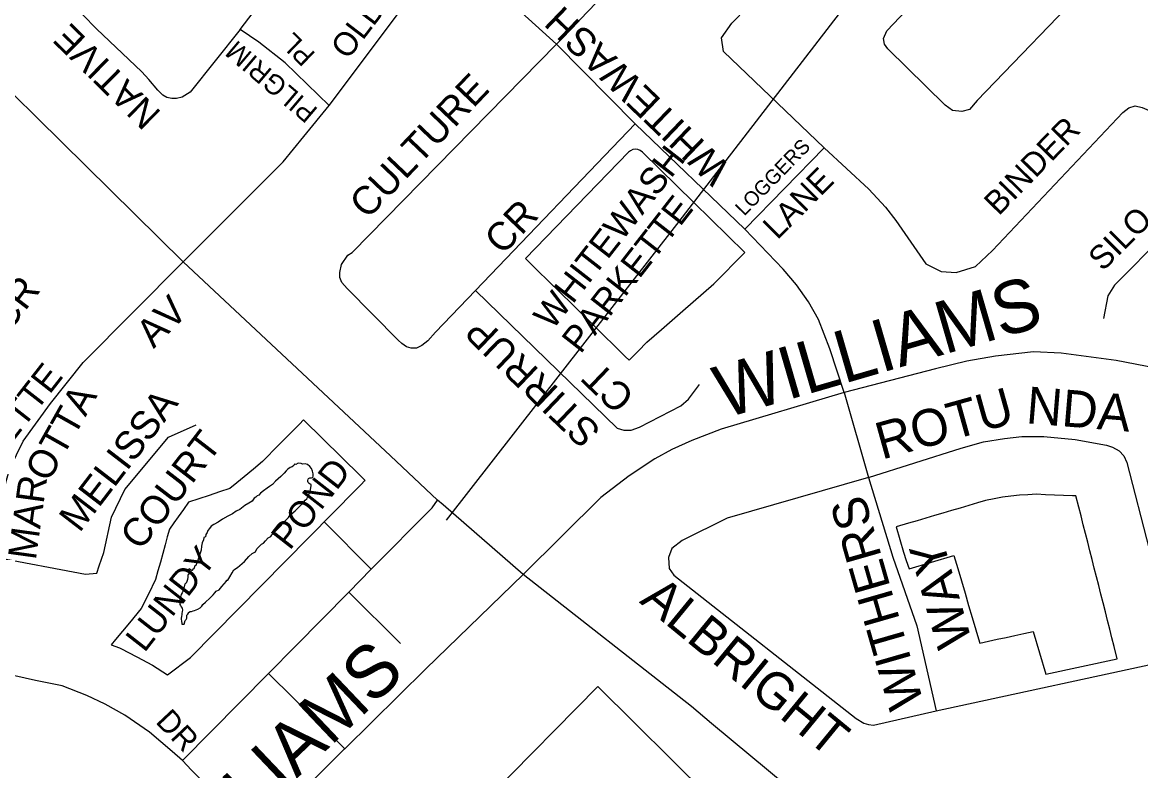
# Model space of a CAD drawing. Extents: x 586326 to 623965, y 4819854 to 4857850.
# Drawn here: x 596152 to 597005, y 4837091 to 4837662 of the extents above; entities that cross this region are included whole.
import ezdxf

# ---------------------------------------------------------------- set-up
doc = ezdxf.new("R2010")
doc.units = 0
for name, color, linetype in [('Hydro ROW', 7, 'Continuous'), ('Lots_Concessions', 7, 'Continuous'), ('Major Rds and Hwys', 7, 'Continuous'), ('Major Rds Lbls', 7, 'Continuous'), ('Minor Rd Lbls', 7, 'Continuous'), ('Minor Rds', 7, 'Continuous'), ('Park Lbls', 7, 'Continuous'), ('Park Outlines', 7, 'Continuous'), ('Private Rds', 7, 'Continuous'), ('Proposed Secondary Rds', 7, 'Continuous'), ('Secondary Rds Lbls', 7, 'Continuous'), ('SWM Ponds', 7, 'Continuous')]:
    doc.layers.add(name, color=color, linetype=linetype)

msp = doc.modelspace()

# ---------------------------------------------------------------- linework, layer by layer
at = {"layer": 'Hydro ROW'}
for q in [(596451.94, 4837014.18), (596736.3, 4837011.9)]:
    msp.add_line((596591.02, 4837155.19), q, dxfattribs=at)
at = {"layer": 'Lots_Concessions'}
for p, q in [((596651.4, 4837507.79), (596901.21, 4837831.85)), ((596475.64, 4837282.16), (596651.4, 4837507.79))]:
    msp.add_line(p, q, dxfattribs=at)
at = {"layer": 'Major Rds and Hwys'}
for points in [[(596274.58, 4837479.18), (596033.46, 4837716.92)], [(596468.85, 4837297.48), (596432.75, 4837331.25), (596274.58, 4837479.18)], [(597183.5, 4837371.15), (597169.43, 4837371.06), (597132.17, 4837375.44), (597086.87, 4837384.21), (597074.19, 4837386.75), (597039.38, 4837393.71), (596986.78, 4837403.94), (596944.93, 4837409.58), (596923.71, 4837410.6), (596894.65, 4837407.36), (596872.8, 4837403.53), (596848.88, 4837397.49), (596779.24, 4837379.47)], [(596779.24, 4837379.47), (596685.32, 4837351.61), (596662.87, 4837342.97), (596647.55, 4837336.03), (596634.71, 4837328.9), (596615.06, 4837316.03), (596593.32, 4837299.55), (596534.17, 4837240.83)], [(596534.17, 4837240.83), (596473.04, 4837293.85), (596468.85, 4837297.48)], [(596397.99, 4837107.88), (596459.92, 4837168.78), (596534.17, 4837240.83)], [(596797.14, 4837018.1), (596736.41, 4837078.41), (596677.96, 4837127.11), (596662.5, 4837139.99), (596534.17, 4837240.83)], [(596331.19, 4837041.21), (596397.85, 4837107.73), (596397.99, 4837107.88)]]:
    msp.add_lwpolyline(points, dxfattribs=at)
at = {"layer": 'Minor Rds'}
for points in [[(596763.94, 4837566.14), (596686.94, 4837639.74), (596685.41, 4837650.2), (596693.45, 4837661.14), (596854, 4837825.54), (596863.57, 4837846.28)], [(596318.11, 4837656.51), (596279.88, 4837608.58), (596273.74, 4837604.81), (596269.46, 4837603.69), (596265.93, 4837603.88), (596262.21, 4837604.47), (596259.02, 4837606.34), (596255.25, 4837610.19), (596248.3, 4837618.24), (596242.94, 4837624.2), (596208.51, 4837656.98), (596197.96, 4837667.64), (596196.15, 4837671.03), (596195.55, 4837674.47), (596196.32, 4837677.99), (596197.59, 4837681.94), (596199.78, 4837685.17), (596309.2, 4837824.95), (596313.22, 4837829.64), (596317.83, 4837832.8), (596322.9, 4837834.17)], [(597268.8, 4837561.75), (597235.32, 4837589.41), (597222.01, 4837598.48), (597057.65, 4837668.42), (596984.02, 4837699.78), (596977.77, 4837700.05), (596969.63, 4837694.62), (596880.61, 4837602.29), (596874.94, 4837595.44), (596869, 4837593.88), (596861.91, 4837594.69), (596856.18, 4837598.81), (596812.39, 4837641.66), (596810.03, 4837645.3), (596809.15, 4837649.62), (596811.71, 4837655.49), (596933.44, 4837783.49), (596945.11, 4837812.7)], [(596318.11, 4837656.51), (596399.83, 4837763.39)], [(596385.91, 4837598.48), (596437.46, 4837666.77), (596464.19, 4837702.8), (596470.03, 4837715.45)], [(596559.53, 4837645.21), (596497.99, 4837701.3), (596470.03, 4837715.45)], [(596620.14, 4837708.67), (596559.53, 4837645.21)], [(596385.91, 4837598.48), (596352.47, 4837631.01), (596332.36, 4837646.72), (596318.11, 4837656.51)], [(596497.81, 4837457.47), (596467.1, 4837425.52), (596461.39, 4837418.94), (596456.86, 4837415.46), (596452.59, 4837413.42), (596448.58, 4837413.45), (596445.11, 4837414.45), (596441.4, 4837416.94), (596438.68, 4837419.47), (596399.74, 4837458.85), (596395.69, 4837463.38), (596394.24, 4837467.27), (596394.15, 4837471.13), (596395.51, 4837477.29), (596400.25, 4837484.24), (596403.51, 4837486.36), (596559.53, 4837645.21)], [(596619.6, 4837584.53), (596559.53, 4837645.21)], [(596274.58, 4837479.18), (596350.79, 4837555.43), (596366.65, 4837574.69), (596385.91, 4837598.48)], [(596763.94, 4837566.14), (596798.07, 4837534.65), (596810.7, 4837520.84), (596818.65, 4837510.72), (596841.5, 4837477.72), (596853.17, 4837471.75), (596864.76, 4837471.15), (596879.38, 4837475.54), (596892.53, 4837487.96), (596991.89, 4837593.17), (596996.43, 4837596.59), (597001.39, 4837598.28), (597006.54, 4837596.89), (597084.73, 4837563.5)], [(596497.81, 4837457.47), (596619.6, 4837584.53)], [(596703.29, 4837504.03), (596619.6, 4837584.53)], [(596763.94, 4837566.14), (596703.29, 4837504.03)], [(596779.24, 4837379.47), (596768.11, 4837412.89), (596759.55, 4837435.35), (596751.94, 4837448.79), (596742.84, 4837461.72), (596732.72, 4837473.71), (596703.29, 4837504.03)], [(597023.38, 4837499.44), (596985.56, 4837461.47), (596980.54, 4837453.18), (596977.23, 4837435.91)], [(596129.76, 4837254.16), (596133.41, 4837279.73), (596136.33, 4837300.92), (596142.2, 4837321.5), (596152.3, 4837342.55), (596173.33, 4837371.1), (596198.35, 4837402.31), (596274.58, 4837479.18)], [(596497.81, 4837457.47), (596605.86, 4837352.25), (596610.93, 4837350.81), (596616.57, 4837350.85), (596622.93, 4837353.04), (596654.36, 4837369.5), (596660.25, 4837374.57), (596668.68, 4837385.6)], [(596779.24, 4837379.47), (596797.71, 4837314.78)], [(596129.76, 4837254.16), (596199.9, 4837241.01), (596208.66, 4837241.74), (596210.56, 4837247.39), (596214.04, 4837257.52), (596219.86, 4837284.46), (596229.96, 4837305.52), (596263.46, 4837345.49), (596284.45, 4837354.95)], [(596797.71, 4837314.78), (596868.53, 4837337.19), (596885.57, 4837341.88), (596901.56, 4837344.57), (596914.81, 4837346.05), (596931.72, 4837345.96), (596955.4, 4837343.67), (596979.48, 4837339.26), (596984.12, 4837337.95), (596989.09, 4837335.09), (596992.75, 4837331.21), (596994.96, 4837326.14), (597012.09, 4837260.17)], [(596797.71, 4837314.78), (596689.9, 4837283.75), (596655.46, 4837266.62), (596647.51, 4837260.64), (596645.16, 4837253.66), (596645.57, 4837245.2), (596649.08, 4837240.31), (596788.28, 4837130.92), (596794.08, 4837127.29), (596797.64, 4837126.33), (596801.54, 4837125.79), (596849.41, 4837136.76)], [(596797.71, 4837314.78), (596816.39, 4837254), (596834.57, 4837201.5), (596849.41, 4837136.76)], [(596849.41, 4837136.76), (597032.75, 4837176.36)]]:
    msp.add_lwpolyline(points, dxfattribs=at)
at = {"layer": 'Park Outlines'}
for points in [[(596614.97, 4837404.14), (596621.79, 4837411.09), (596628.62, 4837418.05), (596639.78, 4837427.72), (596655.98, 4837441.77), (596679.77, 4837462.39), (596703.23, 4837486.29), (596664.31, 4837524.48), (596625.12, 4837562.93), (596623.54, 4837564.11), (596621.72, 4837564.84), (596619.77, 4837565.08), (596617.82, 4837564.79), (596616.02, 4837564.01), (596614.48, 4837562.79), (596535.98, 4837481.66), (596542.89, 4837474.87), (596547.17, 4837470.67), (596551.46, 4837466.47), (596555.74, 4837462.27), (596560.02, 4837458.07), (596564.3, 4837453.87), (596569.65, 4837448.62), (596575.36, 4837443.01), (596579.64, 4837438.81), (596583.92, 4837434.61), (596588.2, 4837430.41), (596589.89, 4837428.75), (596592.48, 4837426.21), (596596.76, 4837422.01), (596602.47, 4837416.41), (596607.82, 4837411.15), (596612.1, 4837406.95)], [(596366.44, 4837358.73), (596363.29, 4837355.52), (596347.63, 4837339.55), (596335.25, 4837326.94), (596328.26, 4837321.16), (596321.1, 4837315.24), (596315.66, 4837310.74), (596310.26, 4837306.28), (596302.38, 4837303.69), (596294.48, 4837301.1), (596286.58, 4837298.51), (596278.69, 4837295.92), (596274.72, 4837290.34), (596270.76, 4837284.75), (596267.44, 4837280.08), (596264.13, 4837275.41), (596262.46, 4837269.35), (596260.79, 4837263.3), (596258.96, 4837256.7), (596257.14, 4837250.1), (596255.32, 4837243.5), (596253.5, 4837236.89), (596248.05, 4837225.84), (596242.59, 4837214.77), (596233.51, 4837203.88), (596222.96, 4837191.2), (596219.56, 4837187.12), (596226.04, 4837184.68), (596227.04, 4837184.17), (596239.11, 4837177.93), (596251.18, 4837171.7), (596262.54, 4837164.24), (596280.29, 4837177.34), (596406.97, 4837305.93), (596410.13, 4837309.13), (596413.28, 4837312.34), (596413.5, 4837312.55), (596410.28, 4837315.7)], [(596956.11, 4837300.68), (596953.4, 4837300.79), (596946.55, 4837301.06), (596939.71, 4837301.33), (596932.86, 4837301.61), (596926.02, 4837301.88), (596919.49, 4837301.62), (596912.95, 4837301.35), (596906.47, 4837300.55), (596899.98, 4837299.75), (596893.58, 4837298.4), (596887.18, 4837297.06), (596880.87, 4837295.27), (596874.29, 4837293.39), (596867.72, 4837291.45), (596861.15, 4837289.52), (596854.58, 4837287.58), (596848.01, 4837285.65), (596841.44, 4837283.72), (596834.87, 4837281.78), (596828.31, 4837279.85), (596818.86, 4837277.06), (596824.54, 4837257.79), (596826.53, 4837251.42), (596828.73, 4837245.11), (596862.99, 4837255.21), (596865.92, 4837245.28), (596868.67, 4837235.92), (596871.42, 4837226.56), (596874.18, 4837217.21), (596876.93, 4837207.86), (596879.68, 4837198.51), (596882.44, 4837189.15), (596882.64, 4837188.45), (596889.36, 4837189.89), (596896.07, 4837191.33), (596902.79, 4837192.77), (596909.5, 4837194.21), (596916.22, 4837195.65), (596923.52, 4837197.22), (596933.06, 4837164.81), (596987.66, 4837176.52), (596985.3, 4837185.81), (596983.62, 4837192.45), (596981.93, 4837199.09), (596980.24, 4837205.72), (596978.56, 4837212.36), (596976.87, 4837219), (596975.18, 4837225.63), (596973.5, 4837232.27), (596971.81, 4837238.91), (596970.12, 4837245.54), (596968.44, 4837252.18), (596966.75, 4837258.82), (596965.06, 4837265.46), (596963.38, 4837272.09), (596961.69, 4837278.73), (596960, 4837285.37), (596958.32, 4837292)]]:
    msp.add_lwpolyline(points, close=True, dxfattribs=at)
at = {"layer": 'Private Rds'}
for points in [[(596418.21, 4837244.74), (596464.67, 4837291.61), (596468.85, 4837297.48)], [(596382.14, 4837280.97), (596418.21, 4837244.74)], [(596401.05, 4837227.29), (596418.21, 4837244.74)], [(596339.67, 4837165.24), (596360.21, 4837186), (596401.05, 4837227.29)], [(596440.59, 4837188), (596401.05, 4837227.29)], [(596273.96, 4837098.83), (596339.67, 4837165.24)], [(596339.67, 4837165.24), (596397.99, 4837107.88)]]:
    msp.add_lwpolyline(points, dxfattribs=at)
at = {"layer": 'Proposed Secondary Rds'}
for points in [[(596273.96, 4837098.83), (596266.15, 4837105.77), (596248.77, 4837120.53), (596230.07, 4837133.48), (596215.02, 4837141.83), (596201.12, 4837148.4), (596182.22, 4837155.88), (596161.9, 4837159.93), (596117.56, 4837169.7)], [(596331.19, 4837041.21), (596280.91, 4837091.39), (596273.96, 4837098.83)]]:
    msp.add_lwpolyline(points, dxfattribs=at)
at = {"layer": 'SWM Ponds'}
msp.add_lwpolyline([(596312.34, 4837287.01), (596308.65, 4837285.3), (596304.63, 4837283.01), (596301.35, 4837280.63), (596297.86, 4837278.88), (596296.01, 4837277.72), (596294.58, 4837275.89), (596293.51, 4837274.37), (596292.78, 4837272.83), (596291.98, 4837271.21), (596291.6, 4837269.5), (596290.47, 4837268.97), (596290.16, 4837267.21), (596289.13, 4837264.83), (596288.56, 4837262.45), (596288.36, 4837259.18), (596287.56, 4837257.1), (596286.85, 4837254.83), (596285.68, 4837251.67), (596285.46, 4837250.78), (596284.99, 4837250.26), (596284.84, 4837249.09), (596284.2, 4837247.72), (596283.41, 4837247.26), (596283.16, 4837246.57), (596283.08, 4837245.86), (596282.62, 4837245.04), (596282.06, 4837244.78), (596281.66, 4837243.97), (596281.45, 4837243.54), (596280.65, 4837244.11), (596279.13, 4837245.18), (596278.98, 4837244.83), (596278.71, 4837244.56), (596278.19, 4837244.27), (596277.62, 4837244), (596278.08, 4837243.23), (596278.63, 4837242.12), (596278.96, 4837241.57), (596279.02, 4837241.08), (596278.91, 4837240.75), (596278.69, 4837240.66), (596278.21, 4837240.6), (596278.05, 4837240.28), (596278.18, 4837239.77), (596278.2, 4837238.74), (596277.85, 4837237.01), (596277.31, 4837235.49), (596276.78, 4837234.14), (596276.19, 4837233.53), (596275.54, 4837232.63), (596275.26, 4837231.43), (596274.89, 4837229.6), (596274.62, 4837228.58), (596274.19, 4837227.73), (596273.83, 4837226.66), (596273.14, 4837225.55), (596272.75, 4837224.38), (596272.34, 4837223.17), (596272.09, 4837222.24), (596271.91, 4837220.5), (596271.93, 4837218.95), (596272.04, 4837217.8), (596272.53, 4837217.07), (596273.1, 4837216.15), (596273.8, 4837215.01), (596274.04, 4837213.58), (596273.92, 4837212.55), (596273.51, 4837210.94), (596273.65, 4837210.09), (596273.4, 4837208.99), (596272.98, 4837207.17), (596273.15, 4837206.33), (596273.34, 4837205.44), (596273.21, 4837204.75), (596273.48, 4837204.18), (596273.57, 4837202.87), (596275.23, 4837202.88), (596275.98, 4837205.65), (596276.52, 4837206.11), (596276.94, 4837206.43), (596277.29, 4837207.4), (596277.28, 4837208.22), (596277.43, 4837209.7), (596278.19, 4837210.52), (596278.68, 4837211.14), (596278.56, 4837211.82), (596279.9, 4837212.48), (596280.87, 4837212.47), (596282.1, 4837212.92), (596283.23, 4837213.39), (596284.6, 4837213.85), (596285.86, 4837214.41), (596287.56, 4837215.37), (596288.77, 4837216.55), (596289.54, 4837217.77), (596291.64, 4837219.55), (596295.03, 4837222.68), (596297.57, 4837225.17), (596298.62, 4837226.83), (596299.67, 4837228.01), (596301.98, 4837229.16), (596304.05, 4837231.66), (596307.6, 4837235.6), (596307.64, 4837236.4), (596308.68, 4837236.53), (596310.1, 4837238.95), (596311.85, 4837241.95), (596313.29, 4837244.24), (596315.93, 4837245.96), (596321.31, 4837250.59), (596324.75, 4837254.38), (596327.35, 4837256.74), (596329.86, 4837258.06), (596330.7, 4837260.34), (596334.43, 4837263.91), (596335.99, 4837264.7), (596337.42, 4837266.53), (596339.56, 4837268.81), (596341.59, 4837269.75), (596342.36, 4837271.04), (596345.32, 4837273.92), (596349.53, 4837278.4), (596350.36, 4837279.76), (596352.8, 4837281.98), (596354.96, 4837284.3), (596355.9, 4837285.8), (596356.92, 4837286.66), (596359.96, 4837289.35), (596363.16, 4837292.39), (596365.8, 4837295.16), (596367.78, 4837297.39), (596369.04, 4837298.4), (596369.52, 4837299.39), (596369.88, 4837300.22), (596370.32, 4837301.24), (596370.93, 4837302.7), (596371.46, 4837304.36), (596371.82, 4837305.66), (596372.04, 4837306.91), (596372.35, 4837308.67), (596372.24, 4837309.28), (596371.61, 4837309.6), (596370.71, 4837310.12), (596370.02, 4837310.96), (596369.7, 4837311.62), (596369.67, 4837312.41), (596369.92, 4837313.33), (596370.34, 4837313.95), (596371.32, 4837314.36), (596372.49, 4837314.51), (596373.65, 4837314.78), (596373.86, 4837315.8), (596373.85, 4837317.45), (596373.39, 4837319.58), (596372.5, 4837321.46), (596371.16, 4837323.21), (596369.52, 4837324.73), (596367.68, 4837325.1), (596365.73, 4837324.86), (596364.53, 4837325.44), (596362.32, 4837325.63), (596360.67, 4837324.57), (596359.65, 4837324.78), (596359.15, 4837323.99), (596357.89, 4837322.97), (596356.31, 4837322.32), (596354.41, 4837321.09), (596353.25, 4837319.76), (596351.6, 4837318.1), (596349.01, 4837315.53), (596347.17, 4837313.78), (596345.15, 4837311.94), (596342.87, 4837309.48), (596340.55, 4837307.87), (596338.74, 4837306.46), (596335.99, 4837304.6), (596333.63, 4837302.79), (596332.42, 4837301.27), (596331.03, 4837300.81), (596330.04, 4837299.61), (596328.73, 4837299.08), (596327.23, 4837296.71), (596324.64, 4837295.2), (596321.63, 4837293.31), (596317.76, 4837290.32), (596315, 4837289.05)], close=True, dxfattribs=at)

# ---------------------------------------------------------------- texts
at = {"layer": 'Major Rds Lbls'}
for rotation, p in [(16.22843, (596687.41, 4837359.55)), (43.57309, (596259.95, 4836988.54))]:
    msp.add_text('WILLIAMS', height=40.002, rotation=rotation, dxfattribs=at).set_placement(p)
at = {"layer": 'Minor Rd Lbls'}
for s, height, rotation, p in [('OLDE', 18, 52.68653, (596400.28, 4837632.74)), ('WHITEWASH', 21.6, 136.19145, (596693.66, 4837551.28)), ('NATIVE ', 20.4, 135.4095, (596258.63, 4837592.98)), ('PILGRIM ', 15, 139.67524, (596378.21, 4837595.55)), ('PL', 15, 135.84903, (596376.3, 4837637.94)), ('CULTURE', 21.6, 46.42121, (596415.29, 4837511.04)), ('BINDER ', 18, 45.75636, (596897.15, 4837513.74)), ('LOGGERS', 11.115, 45.75636, (596702.87, 4837513.66)), ('LANE', 18, 45.11744, (596728.12, 4837495.47)), ('SILO CT', 18, 45.03546, (596976.58, 4837471.39)), ('CR', 21.6, 46.42121, (596518.33, 4837483.66)), ('CR', 21.6, 52.85313, (596141.24, 4837424.53)), ('AV', 21.6, 45.40113, (596252.01, 4837412.56)), ('STIRRUP', 21.6, 136.19145, (596594.53, 4837351.11)), ('CT', 21.6, 136.19145, (596620.42, 4837377.56)), ('ROTU', 28.125, 15.56058, (596807.89, 4837328.21)), ('NDA', 28.125, 355.27754, (596917.51, 4837356.17)), ('OTTA', 21.6, 60.59608, (596171.6, 4837310.18)), ('MELISSA', 21.6, 52.49546, (596195.42, 4837271.98)), ('COURT', 21.6, 52.29505, (596241.98, 4837258.19)), ('MAR', 21.6, 82.17329, (596162.08, 4837251.23)), ('WITHERS', 27.011, 106.0205, (596840.11, 4837142.61)), ('WAY', 27.011, 106.0205, (596876.99, 4837189.45)), ('ALBRIGHT', 28.125, 320.59145, (596622.27, 4837219.59))]:
    msp.add_text(s, height=height, rotation=rotation, dxfattribs=at).set_placement(p)
at = {"layer": 'Park Lbls'}
for s, p in [('WHITEWASH', (596556.42, 4837426.48)), ('PARKETTE', (596577.91, 4837408.34)), ('PARKETTE', (596096.69, 4837280.4)), ('POND', (596355.92, 4837258.52)), ('LUNDY', (596245, 4837180.52))]:
    msp.add_text(s, height=19.992, rotation=52.00002, dxfattribs=at).set_placement(p)
at = {"layer": 'Secondary Rds Lbls'}
msp.add_text('DR', height=17, rotation=313.20951, dxfattribs=at).set_placement((596252.87, 4837128.03))

doc.saveas('drawing.dxf')
